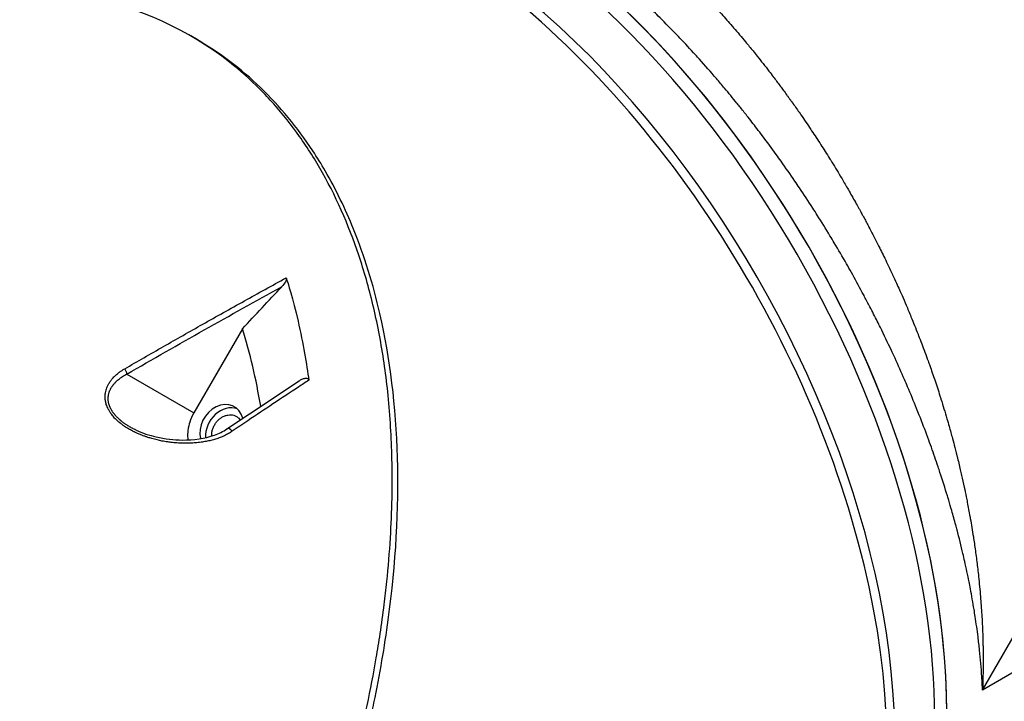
# Model space of a CAD drawing. Header units: millimetres. Extents: x 0 to 4378, y 0 to 2397.
# Tile 624 of 656: x 2649 to 2737, y 1459 to 1519. Entities that reach past the tile are written whole.
import ezdxf

# ---------------------------------------------------------------- set-up
doc = ezdxf.new("R2010")
doc.units = ezdxf.units.MM
doc.header["$LTSCALE"] = 0.2
doc.layers.add('01_Object Line', color=4, linetype='Continuous')

# ---------------------------------------------------------------- blocks, each defined once
blk = doc.blocks.new('Blk$A18R2-0W24D')
for p, q in [((-2.97, 600.747), (41.719, 678.151)), ((-72.738, 658.492), (-73.238, 658.781)), ((-68.652, 632.809), (-72.958, 625.351)), ((-78.901, 628.782), (-72.958, 625.351)), ((41.596, 626.477), (-2.97, 600.747)), ((-71.308, 622.932), (-71.308, 622.932))]:
    blk.add_line(p, q)
for centre, major_axis, ratio, start_param, end_param in [((-47.871, 622.997), (29.5, -51.095), 0.57735, 0, 3.141593), ((-48.932, 622.384), (-29.5, 51.095), 0.57735, 3.141593, 6.283185), ((-47.871, 622.997), (-29.5, 51.095), 0.57735, 3.141593, 6.283185), ((-52.467, 620.343), (-29.5, 51.095), 0.57735, 3.129608, 6.29517), ((-53.174, 619.935), (29.5, -51.095), 0.57735, 0, 2.34772), ((-1872.137, 4115.652), (-2925.474, -5067.077), 0.605495, 1.201036, 1.201944), ((-117.642, 587.725), (34.405, 64.175), 0.595809, 5.624409, 5.754714), ((-79.246, 628.981), (0.25, -0.433), 0.54907, 0.810259, 1.899058), ((-70.483, 623.923), (1.125, 1.949), 0.816497, 5.606977, 8.70998), ((-69.983, 623.633), (1.129, 1.946), 0.816496, 0.158175, 2.244541), ((-69.749, 623.499), (-0.28, 0.415), 0.555608, 4.846845, 6.283182), ((-69.749, 623.499), (-0.28, 0.415), 0.555608, 6.283182, 6.283336), ((-70.483, 623.923), (-1.125, -1.949), 0.816497, 5.733317, 5.733351), ((-69.983, 623.633), (-1.129, -1.946), 0.816496, 5.550155, 5.550201)]:
    blk.add_ellipse(centre, major_axis=major_axis, ratio=ratio, start_param=start_param, end_param=end_param)
for points, knots in [([(-78.054, 673.698), (-77.97, 673.792), (-77.886, 673.884), (-77.743, 674.039), (-77.684, 674.102), (-77.383, 674.42), (-77.141, 674.664), (-76.719, 675.072), (-76.538, 675.241), (-76.334, 675.425), (-76.309, 675.447), (-76.039, 675.689), (-75.793, 675.899), (-75.302, 676.3), (-75.056, 676.491), (-74.562, 676.859), (-74.314, 677.034), (-74, 677.248), (-73.931, 677.294), (-73.792, 677.385), (-73.722, 677.431), (-73.633, 677.488), (-73.615, 677.5), (-73.536, 677.55), (-73.475, 677.589), (-73.374, 677.652), (-73.333, 677.677), (-73.248, 677.729), (-73.205, 677.755), (-73.14, 677.795), (-73.119, 677.807), (-72.802, 677.997), (-72.506, 678.164), (-72.174, 678.34), (-72.138, 678.36), (-71.839, 678.517), (-71.577, 678.647), (-71.051, 678.893), (-70.788, 679.01), (-70.489, 679.136), (-70.451, 679.151), (-70.258, 679.231), (-70.103, 679.292), (-69.868, 679.382), (-69.788, 679.412), (-69.639, 679.467), (-69.57, 679.492), (-69.292, 679.591), (-69.084, 679.662), (-68.781, 679.759), (-68.685, 679.789), (-68.282, 679.912), (-67.977, 679.998), (-67.584, 680.098), (-67.493, 680.121), (-67.327, 680.161), (-67.252, 680.179), (-67.115, 680.211), (-67.053, 680.225), (-66.945, 680.249), (-66.896, 680.26), (-66.796, 680.281), (-66.745, 680.292), (-66.348, 680.374), (-66.004, 680.437), (-65.58, 680.505), (-65.5, 680.517), (-65.151, 680.568), (-64.882, 680.603), (-64.279, 680.67), (-63.945, 680.7), (-63.594, 680.724), (-63.575, 680.726), (-63.195, 680.751), (-62.835, 680.767), (-62.235, 680.78), (-61.994, 680.782), (-61.633, 680.779), (-61.513, 680.778), (-61.023, 680.768), (-60.655, 680.752), (-60.174, 680.723), (-60.058, 680.715), (-59.908, 680.704), (-59.875, 680.701), (-59.794, 680.695), (-59.746, 680.691), (-59.636, 680.682), (-59.573, 680.677), (-59.485, 680.669), (-59.461, 680.667), (-59.137, 680.637), (-58.832, 680.604), (-58.31, 680.54), (-58.094, 680.511), (-57.786, 680.466), (-57.694, 680.452), (-57.39, 680.404), (-57.176, 680.369), (-56.933, 680.326), (-56.905, 680.321), (-56.812, 680.304), (-56.747, 680.292), (-56.593, 680.264), (-56.504, 680.247), (-56.326, 680.212), (-56.238, 680.194), (-56.062, 680.159), (-55.975, 680.14), (-55.885, 680.121), (-55.878, 680.12), (-55.851, 680.114), (-55.831, 680.11), (-55.765, 680.096), (-55.723, 680.087), (-55.644, 680.069), (-55.606, 680.061), (-55.544, 680.047), (-55.519, 680.042), (-55.393, 680.014), (-55.284, 679.989), (-55.044, 679.933), (-54.914, 679.902), (-54.637, 679.834), (-54.492, 679.797), (-54.183, 679.716), (-54.019, 679.672), (-53.82, 679.617), (-53.794, 679.61), (-53.593, 679.554), (-53.41, 679.501), (-53.202, 679.44), (-53.188, 679.436), (-52.968, 679.37), (-52.753, 679.304), (-52.311, 679.164), (-52.086, 679.09), (-51.834, 679.005), (-51.818, 679), (-51.777, 678.986), (-51.752, 678.978), (-51.683, 678.954), (-51.641, 678.939), (-51.596, 678.924), (-51.594, 678.923), (-51.382, 678.85), (-51.178, 678.778), (-50.777, 678.632), (-50.58, 678.559), (-50.193, 678.411), (-50.003, 678.337), (-49.793, 678.254), (-49.766, 678.243), (-49.58, 678.169), (-49.424, 678.106), (-49.091, 677.968), (-48.915, 677.894), (-48.573, 677.749), (-48.407, 677.677), (-48.086, 677.535), (-47.93, 677.465), (-47.751, 677.384), (-47.721, 677.37), (-47.678, 677.351), (-47.668, 677.346), (-47.641, 677.334), (-47.623, 677.326), (-47.511, 677.274), (-47.415, 677.229), (-47.222, 677.139), (-47.125, 677.093), (-46.984, 677.026), (-46.94, 677.005), (-46.652, 676.866), (-46.411, 676.748), (-45.966, 676.525), (-45.762, 676.421), (-45.52, 676.295), (-45.48, 676.275), (-45.195, 676.126), (-44.952, 675.997), (-44.643, 675.829), (-44.574, 675.792), (-44.327, 675.657), (-44.152, 675.56), (-43.801, 675.362), (-43.625, 675.263), (-43.45, 675.161), (-43.448, 675.16), (-43.445, 675.159), (-43.207, 675.021), (-42.967, 674.88), (-42.611, 674.667), (-42.498, 674.599), (-42.257, 674.452), (-42.128, 674.373), (-41.778, 674.156), (-41.554, 674.016), (-41.312, 673.862), (-41.298, 673.853), (-41.046, 673.692), (-40.806, 673.537), (-40.327, 673.222), (-40.088, 673.062), (-39.775, 672.85), (-39.703, 672.801), (-39.559, 672.702), (-39.487, 672.653), (-39.379, 672.578), (-39.341, 672.552), (-39.276, 672.507), (-39.248, 672.487), (-39.157, 672.424), (-39.096, 672.381), (-38.975, 672.296), (-38.915, 672.253), (-38.845, 672.204), (-38.836, 672.198), (-38.676, 672.084), (-38.517, 671.97), (-38.189, 671.733), (-38.021, 671.61), (-37.675, 671.355), (-37.498, 671.223), (-37.253, 671.04), (-37.192, 670.994), (-37.011, 670.857), (-36.889, 670.764), (-36.579, 670.526), (-36.388, 670.378), (-36.001, 670.074), (-35.804, 669.919), (-35.507, 669.681), (-35.411, 669.603), (-35.271, 669.49), (-35.228, 669.455), (-35.166, 669.405), (-35.15, 669.392), (-35.106, 669.356), (-35.079, 669.334), (-34.919, 669.203), (-34.788, 669.095), (-34.579, 668.922), (-34.5, 668.856), (-34.246, 668.643), (-34.077, 668.5), (-33.86, 668.316), (-33.809, 668.272), (-33.593, 668.086), (-33.434, 667.949), (-33.236, 667.776), (-33.191, 667.737), (-33.094, 667.652), (-33.043, 667.607), (-32.833, 667.422), (-32.682, 667.287), (-32.394, 667.029), (-32.257, 666.906), (-31.984, 666.657), (-31.849, 666.534), (-31.601, 666.304), (-31.487, 666.198), (-31.342, 666.063), (-31.303, 666.026), (-31.226, 665.953), (-31.187, 665.917), (-31.113, 665.847), (-31.08, 665.816), (-31.021, 665.761), (-30.998, 665.739), (-30.891, 665.637), (-30.804, 665.554), (-30.624, 665.383), (-30.532, 665.295), (-30.347, 665.116), (-30.253, 665.025), (-29.846, 664.629), (-29.536, 664.322), (-29.153, 663.937), (-29.076, 663.859), (-28.764, 663.543), (-28.532, 663.305), (-28.034, 662.787), (-27.769, 662.509), (-27.439, 662.156), (-27.37, 662.083), (-27.276, 661.982), (-27.249, 661.952), (-27.171, 661.868), (-27.119, 661.813), (-26.886, 661.561), (-26.705, 661.362), (-26.394, 661.019), (-26.265, 660.876), (-25.819, 660.379), (-25.501, 660.017), (-25.142, 659.602), (-25.102, 659.556), (-24.711, 659.102), (-24.357, 658.684), (-23.78, 657.99), (-23.56, 657.721), (-23.212, 657.293), (-23.086, 657.137), (-22.617, 656.55), (-22.273, 656.113), (-21.8, 655.498), (-21.671, 655.33), (-21.352, 654.91), (-21.161, 654.656), (-20.952, 654.375), (-20.934, 654.35), (-20.831, 654.212), (-20.747, 654.099), (-20.555, 653.837), (-20.446, 653.688), (-20.284, 653.465), (-20.231, 653.391), (-20.124, 653.244), (-20.071, 653.17), (-20.013, 653.09), (-20.004, 653.077), (-19.93, 652.974), (-19.866, 652.884), (-19.695, 652.643), (-19.589, 652.494), (-19.379, 652.195), (-19.274, 652.046), (-19.144, 651.859), (-19.119, 651.822), (-18.801, 651.363), (-18.505, 650.929), (-18.183, 650.448), (-18.159, 650.412), (-17.866, 649.971), (-17.594, 649.558), (-17.064, 648.735), (-16.805, 648.327), (-16.512, 647.858), (-16.48, 647.806), (-16.159, 647.289), (-15.869, 646.813), (-15.396, 646.021), (-15.214, 645.711), (-14.929, 645.222), (-14.826, 645.045), (-14.515, 644.502), (-14.306, 644.132), (-14.054, 643.679), (-14.011, 643.601), (-13.925, 643.445), (-13.882, 643.367), (-13.821, 643.256), (-13.801, 643.219), (-13.718, 643.068), (-13.655, 642.953), (-13.518, 642.699), (-13.443, 642.561), (-13.296, 642.285), (-13.222, 642.148), (-13.117, 641.949), (-13.085, 641.888), (-12.82, 641.385), (-12.585, 640.932), (-12.311, 640.39), (-12.272, 640.313), (-12.039, 639.852), (-11.845, 639.46), (-11.423, 638.591), (-11.194, 638.111), (-10.96, 637.608), (-10.955, 637.597), (-10.837, 637.343), (-10.724, 637.098), (-10.521, 636.65), (-10.43, 636.448), (-10.265, 636.079), (-10.191, 635.912), (-9.996, 635.467), (-9.874, 635.186), (-9.608, 634.564), (-9.464, 634.221), (-9.11, 633.362), (-8.9, 632.842), (-8.68, 632.28), (-8.668, 632.249), (-8.465, 631.729), (-8.276, 631.233), (-7.992, 630.469), (-7.897, 630.207), (-7.752, 629.806), (-7.703, 629.669), (-7.506, 629.112), (-7.359, 628.688), (-7.056, 627.792), (-6.901, 627.32), (-6.718, 626.746), (-6.688, 626.651), (-6.479, 625.986), (-6.303, 625.408), (-6.066, 624.599), (-6.002, 624.375), (-5.837, 623.792), (-5.737, 623.432), (-5.567, 622.802), (-5.496, 622.533), (-5.406, 622.183), (-5.385, 622.105), (-5.345, 621.948), (-5.325, 621.869), (-5.301, 621.774), (-5.295, 621.751), (-5.267, 621.637), (-5.244, 621.546), (-5.173, 621.259), (-5.126, 621.066), (-5.033, 620.682), (-4.988, 620.49), (-4.904, 620.13), (-4.865, 619.962), (-4.749, 619.45), (-4.673, 619.105), (-4.538, 618.469), (-4.477, 618.178), (-4.387, 617.728), (-4.355, 617.57), (-4.242, 616.99), (-4.162, 616.567), (-4.082, 616.119), (-4.073, 616.064), (-4.063, 616.009), (-3.961, 615.434), (-3.871, 614.887), (-3.771, 614.243), (-3.756, 614.149), (-3.711, 613.846), (-3.68, 613.638), (-3.589, 612.998), (-3.531, 612.564), (-3.423, 611.695), (-3.373, 611.26), (-3.263, 610.232), (-3.207, 609.638), (-3.135, 608.779), (-3.115, 608.516), (-3.057, 607.711), (-3.024, 607.168), (-2.983, 606.322), (-2.97, 606.02), (-2.949, 605.424), (-2.94, 605.13), (-2.931, 604.712), (-2.928, 604.587), (-2.922, 604.213), (-2.919, 603.964), (-2.917, 603.548), (-2.917, 603.382), (-2.918, 602.803), (-2.922, 602.39), (-2.934, 601.863), (-2.936, 601.75), (-2.942, 601.544), (-2.945, 601.452), (-2.951, 601.258), (-2.954, 601.156), (-2.96, 600.987), (-2.963, 600.92), (-2.967, 600.818), (-2.968, 600.782), (-2.97, 600.747)], [0.1889258, 0.1889258, 0.1889258, 0.1889258, 0.1922169, 0.1922169, 0.194515, 0.194515, 0.2039645, 0.2039645, 0.2110305, 0.2110305, 0.2119806, 0.2119806, 0.2216374, 0.2216374, 0.231411, 0.231411, 0.241374, 0.241374, 0.2441835, 0.2441835, 0.2469641, 0.2469641, 0.2476621, 0.2476621, 0.25, 0.25, 0.251351, 0.251351, 0.2525954, 0.2525954, 0.2532003, 0.2532003, 0.2615735, 0.2615735, 0.2626137, 0.2626137, 0.2700728, 0.2700728, 0.2776289, 0.2776289, 0.278703, 0.278703, 0.283203, 0.283203, 0.2855227, 0.2855227, 0.2875447, 0.2875447, 0.2936584, 0.2936584, 0.2965071, 0.2965071, 0.3056626, 0.3056626, 0.3084224, 0.3084224, 0.310688, 0.310688, 0.3125, 0.3125, 0.3138076, 0.3138076, 0.315088, 0.315088, 0.3237174, 0.3237174, 0.3257187, 0.3257187, 0.3324986, 0.3324986, 0.3409623, 0.3409623, 0.3414447, 0.3414447, 0.3506698, 0.3506698, 0.3569255, 0.3569255, 0.3600674, 0.3600674, 0.3697492, 0.3697492, 0.3728634, 0.3728634, 0.373731, 0.373731, 0.375, 0.375, 0.3766059, 0.3766059, 0.3771886, 0.3771886, 0.3846519, 0.3846519, 0.3898238, 0.3898238, 0.392005, 0.392005, 0.3970218, 0.3970218, 0.3976753, 0.3976753, 0.3991894, 0.3991894, 0.4012462, 0.4012462, 0.4033376, 0.4033376, 0.4055293, 0.4055293, 0.4057076, 0.4057076, 0.40625, 0.40625, 0.4075272, 0.4075272, 0.4089176, 0.4089176, 0.4098787, 0.4098787, 0.4136095, 0.4136095, 0.4174156, 0.4174156, 0.4211085, 0.4211085, 0.4248013, 0.4248013, 0.4253493, 0.4253493, 0.4290098, 0.4290098, 0.4292882, 0.4292882, 0.4331514, 0.4331514, 0.43685, 0.43685, 0.4371044, 0.4371044, 0.4375, 0.4375, 0.4382655, 0.4382655, 0.4383069, 0.4383069, 0.4421123, 0.4421123, 0.4459929, 0.4459929, 0.4499668, 0.4499668, 0.4505417, 0.4505417, 0.454041, 0.454041, 0.458279, 0.458279, 0.462618, 0.462618, 0.467111, 0.467111, 0.4680471, 0.4680471, 0.4683022, 0.4683022, 0.46875, 0.46875, 0.4708763, 0.4708763, 0.4729614, 0.4729614, 0.473905, 0.473905, 0.4791561, 0.4791561, 0.4836769, 0.4836769, 0.4845752, 0.4845752, 0.4900988, 0.4900988, 0.4916975, 0.4916975, 0.4958095, 0.4958095, 0.5, 0.5, 0.500043, 0.500058, 0.500058, 0.5057686, 0.5057686, 0.508395, 0.508395, 0.5113476, 0.5113476, 0.5164052, 0.5164052, 0.5167342, 0.5167342, 0.5220254, 0.5220254, 0.5271797, 0.5271797, 0.5287113, 0.5287113, 0.5303162, 0.5303162, 0.53125, 0.53125, 0.5319662, 0.5319662, 0.533674, 0.533674, 0.5354161, 0.5354161, 0.5356727, 0.5356727, 0.5399715, 0.5399715, 0.5441518, 0.5441518, 0.5482206, 0.5482206, 0.5495578, 0.5495578, 0.5521381, 0.5521381, 0.5559755, 0.5559755, 0.5597029, 0.5597029, 0.5614637, 0.5614637, 0.5622335, 0.5622335, 0.5625, 0.5625, 0.562939, 0.562939, 0.5650757, 0.5650757, 0.5664062, 0.5664062, 0.5694074, 0.5694074, 0.5703636, 0.5703636, 0.5734662, 0.5734662, 0.5743915, 0.5743915, 0.5754812, 0.5754812, 0.5789036, 0.5789036, 0.5823341, 0.5823341, 0.5861825, 0.5861825, 0.5899662, 0.5899662, 0.5914138, 0.5914138, 0.5927656, 0.5927656, 0.59375, 0.59375, 0.5943853, 0.5943853, 0.5966149, 0.5966149, 0.5988245, 0.5988245, 0.601034, 0.601034, 0.6084151, 0.6084151, 0.6102757, 0.6102757, 0.6159665, 0.6159665, 0.6225557, 0.6225557, 0.6242814, 0.6242814, 0.625, 0.625, 0.626361, 0.626361, 0.6312151, 0.6312151, 0.6346429, 0.6346429, 0.6430327, 0.6430327, 0.6440623, 0.6440623, 0.6532744, 0.6532744, 0.6589683, 0.6589683, 0.6622065, 0.6622065, 0.6709933, 0.6709933, 0.6742699, 0.6742699, 0.6791188, 0.6791188, 0.6795786, 0.6795786, 0.6817124, 0.6817124, 0.6844623, 0.6844623, 0.6858193, 0.6858193, 0.6872431, 0.6872431, 0.6875, 0.6875, 0.6894457, 0.6894457, 0.692685, 0.692685, 0.6959343, 0.6959343, 0.6967163, 0.6967163, 0.7057878, 0.7057878, 0.706518, 0.706518, 0.7147153, 0.7147153, 0.7224637, 0.7224637, 0.7234298, 0.7234298, 0.7320289, 0.7320289, 0.7374297, 0.7374297, 0.7404536, 0.7404536, 0.7466289, 0.7466289, 0.7479034, 0.7479034, 0.7492698, 0.7492698, 0.75, 0.75, 0.7524681, 0.7524681, 0.7555299, 0.7555299, 0.7586167, 0.7586167, 0.7599799, 0.7599799, 0.7698225, 0.7698225, 0.7714515, 0.7714515, 0.7795271, 0.7795271, 0.7890209, 0.7890209, 0.7892428, 0.7892428, 0.7939229, 0.7939229, 0.7977128, 0.7977128, 0.8007925, 0.8007925, 0.8058847, 0.8058847, 0.8119618, 0.8119618, 0.8209024, 0.8209024, 0.8214338, 0.8214338, 0.8296548, 0.8296548, 0.8338864, 0.8338864, 0.8360889, 0.8360889, 0.8427513, 0.8427513, 0.8500036, 0.8500036, 0.8514377, 0.8514377, 0.8600265, 0.8600265, 0.8632984, 0.8632984, 0.8684772, 0.8684772, 0.8722986, 0.8722986, 0.8734066, 0.8734066, 0.8745972, 0.8745972, 0.875, 0.875, 0.8766584, 0.8766584, 0.8802451, 0.8802451, 0.8838662, 0.8838662, 0.8870584, 0.8870584, 0.8935654, 0.8935654, 0.8989855, 0.8989855, 0.9019284, 0.9019284, 0.9097258, 0.9097258, 0.9101366, 0.91073, 0.91073, 0.92067, 0.92067, 0.9223748, 0.9223748, 0.9261233, 0.9261233, 0.9338797, 0.9338797, 0.9416083, 0.9416083, 0.9520619, 0.9520619, 0.9566728, 0.9566728, 0.966138, 0.966138, 0.9713871, 0.9713871, 0.9764738, 0.9764738, 0.9786321, 0.9786321, 0.9829416, 0.9829416, 0.985812, 0.985812, 0.992934, 0.992934, 0.9948933, 0.9948933, 0.9964793, 0.9964793, 0.9982491, 0.9982491, 0.9993882, 0.9993882, 1, 1, 1, 1]), ([(-2.97, 600.747), (-2.974, 600.837), (-2.978, 600.928), (-2.983, 601.026), (-2.983, 601.032), (-2.988, 601.135), (-2.993, 601.232), (-3.008, 601.524), (-3.02, 601.719), (-3.058, 602.305), (-3.087, 602.698), (-3.155, 603.486), (-3.193, 603.882), (-3.277, 604.676), (-3.323, 605.075), (-3.448, 606.069), (-3.531, 606.666), (-3.656, 607.476), (-3.689, 607.686), (-3.823, 608.505), (-3.931, 609.117), (-4.088, 609.94), (-4.128, 610.148), (-4.289, 610.956), (-4.417, 611.559), (-4.605, 612.395), (-4.657, 612.624), (-4.874, 613.55), (-5.048, 614.251), (-5.271, 615.101), (-5.31, 615.246), (-5.463, 615.817), (-5.582, 616.245), (-5.792, 616.981), (-5.882, 617.289), (-6.011, 617.721), (-6.048, 617.844), (-6.296, 618.665), (-6.517, 619.363), (-6.802, 620.227), (-6.857, 620.393), (-7.107, 621.136), (-7.308, 621.713), (-7.617, 622.576), (-7.72, 622.861), (-8.07, 623.81), (-8.323, 624.473), (-8.663, 625.334), (-8.742, 625.532), (-9.078, 626.371), (-9.343, 627.011), (-9.71, 627.871), (-9.805, 628.091), (-10.172, 628.937), (-10.452, 629.563), (-10.846, 630.422), (-10.954, 630.655), (-11.38, 631.566), (-11.705, 632.244), (-12.129, 633.101), (-12.219, 633.282), (-12.524, 633.892), (-12.742, 634.32), (-13.119, 635.047), (-13.276, 635.346), (-13.502, 635.774), (-13.571, 635.904), (-13.959, 636.628), (-14.283, 637.218), (-14.754, 638.061), (-14.898, 638.316), (-15.398, 639.191), (-15.758, 639.808), (-16.252, 640.635), (-16.38, 640.848), (-16.88, 641.672), (-17.256, 642.279), (-17.771, 643.09), (-17.903, 643.298), (-18.425, 644.108), (-18.818, 644.707), (-19.353, 645.503), (-19.49, 645.705), (-20.029, 646.496), (-20.437, 647.081), (-20.993, 647.862), (-21.136, 648.061), (-21.68, 648.814), (-22.086, 649.365), (-22.663, 650.131), (-22.829, 650.349), (-23.287, 650.948), (-23.581, 651.327), (-24.088, 651.971), (-24.3, 652.238), (-24.6, 652.611), (-24.687, 652.719), (-25.133, 653.269), (-25.493, 653.706), (-26.101, 654.431), (-26.347, 654.721), (-27.092, 655.587), (-27.593, 656.157), (-28.215, 656.848), (-28.332, 656.978), (-28.907, 657.609), (-29.367, 658.104), (-30, 658.769), (-30.169, 658.946), (-30.807, 659.606), (-31.277, 660.082), (-31.921, 660.72), (-32.092, 660.888), (-32.787, 661.566), (-33.315, 662.067), (-33.971, 662.675), (-34.097, 662.791), (-34.619, 663.269), (-35.018, 663.627), (-35.684, 664.213), (-35.949, 664.443), (-36.511, 664.924), (-36.807, 665.174), (-37.402, 665.669), (-37.7, 665.913), (-38.079, 666.219), (-38.161, 666.284), (-38.685, 666.703), (-39.127, 667.049), (-39.807, 667.568), (-40.044, 667.746), (-40.878, 668.366), (-41.475, 668.795), (-42.107, 669.234), (-42.14, 669.258), (-42.225, 669.317), (-42.277, 669.352), (-42.737, 669.669), (-43.146, 669.943), (-43.602, 670.242), (-43.647, 670.271), (-43.923, 670.451), (-44.153, 670.598), (-44.726, 670.961), (-45.069, 671.173), (-45.7, 671.555), (-45.988, 671.726), (-46.332, 671.926), (-46.389, 671.959), (-46.446, 671.992), (-46.446, 671.992), (-46.447, 671.992)], [-0.00006369, -0.00006369, -0.00006369, -0.00006369, 0.0002749, 0.0002749, 0.00029662, 0.00029662, 0.00065685, 0.00065685, 0.00137732, 0.00137732, 0.00281827, 0.00281827, 0.00425922, 0.00425922, 0.00570016, 0.00570016, 0.00783713, 0.00783713, 0.00858206, 0.00858206, 0.01073937, 0.01073937, 0.01146394, 0.01146394, 0.01355714, 0.01355714, 0.01434579, 0.01434579, 0.016737, 0.016737, 0.01722762, 0.01722762, 0.01866853, 0.01866853, 0.0196979, 0.0196979, 0.02010944, 0.02010944, 0.02243826, 0.02243826, 0.02299122, 0.02299122, 0.0249203, 0.0249203, 0.02587297, 0.02587297, 0.02809219, 0.02809219, 0.02875467, 0.02875467, 0.03089929, 0.03089929, 0.03163635, 0.03163635, 0.03373459, 0.03373459, 0.03451799, 0.03451799, 0.03679202, 0.03679202, 0.03739959, 0.03739959, 0.03884037, 0.03884037, 0.0398437, 0.0398437, 0.04028115, 0.04028115, 0.04228828, 0.04228828, 0.04316269, 0.04316269, 0.04529937, 0.04529937, 0.0460442, 0.0460442, 0.04818518, 0.04818518, 0.04892569, 0.04892569, 0.05107588, 0.05107588, 0.05180715, 0.05180715, 0.05395211, 0.05395211, 0.05468859, 0.05468859, 0.05674516, 0.05674516, 0.05757, 0.05757, 0.0590107, 0.0590107, 0.06003317, 0.06003317, 0.0604514, 0.0604514, 0.06217071, 0.06217071, 0.06333278, 0.06333278, 0.06567107, 0.06567107, 0.06621415, 0.06621415, 0.06832469, 0.06832469, 0.06909551, 0.06909551, 0.07121332, 0.07121332, 0.07197686, 0.07197686, 0.07430989, 0.07430989, 0.07485828, 0.07485828, 0.07659556, 0.07659556, 0.0777399, 0.0777399, 0.07900778, 0.07900778, 0.08027502, 0.08027502, 0.08062151, 0.08062151, 0.08249886, 0.08249886, 0.08350313, 0.08350313, 0.0860261, 0.0860261, 0.08616834, 0.08616834, 0.08638474, 0.08638474, 0.08810796, 0.08810796, 0.08830066, 0.08830066, 0.08926636, 0.08926636, 0.09070485, 0.09070485, 0.09190928, 0.09190928, 0.09214797, 0.09214797, 0.09214862, 0.09214862, 0.09214862, 0.09214862]), ([(-102.629, 533.701), (-102.613, 533.711), (-102.419, 533.835), (-102.323, 533.896), (-102.247, 533.945), (-102.018, 534.092), (-101.866, 534.191), (-101.41, 534.489), (-101.106, 534.69), (-100.2, 535.299), (-99.599, 535.713), (-97.807, 536.98), (-96.629, 537.856), (-95.252, 538.928), (-95.034, 539.099), (-94.652, 539.402), (-94.486, 539.534), (-93.937, 539.974), (-93.553, 540.287), (-92.746, 540.954), (-92.314, 541.317), (-91.633, 541.897), (-91.383, 542.113), (-90.933, 542.505), (-90.733, 542.68), (-90.41, 542.965), (-90.287, 543.074), (-88.847, 544.356), (-87.555, 545.564), (-85.563, 547.512), (-84.848, 548.229), (-83.332, 549.79), (-82.533, 550.636), (-79.645, 553.781), (-77.62, 556.157), (-75.159, 559.255), (-74.649, 559.909), (-73.998, 560.76), (-73.852, 560.952), (-73.638, 561.235), (-73.566, 561.331), (-73.421, 561.523), (-73.347, 561.622), (-73.175, 561.853), (-73.081, 561.979), (-72.913, 562.208), (-72.843, 562.304), (-72.671, 562.541), (-72.568, 562.684), (-72.382, 562.944), (-72.298, 563.063), (-71.779, 563.798), (-71.354, 564.422), (-70.4, 565.872), (-69.879, 566.701), (-68.865, 568.394), (-68.372, 569.257), (-67.596, 570.688), (-67.3, 571.252), (-66.946, 571.948), (-66.881, 572.077), (-66.699, 572.441), (-66.583, 572.676), (-66.247, 573.366), (-66.031, 573.824), (-65.703, 574.537), (-65.586, 574.795), (-65.372, 575.276), (-65.274, 575.5), (-65.132, 575.827), (-65.088, 575.93), (-65.006, 576.122), (-64.97, 576.207), (-64.892, 576.391), (-64.849, 576.493), (-64.694, 576.863), (-64.58, 577.136), (-64.288, 577.844), (-64.112, 578.277), (-63.823, 578.999), (-63.706, 579.292), (-63.497, 579.825), (-63.407, 580.056), (-63.235, 580.502), (-63.154, 580.713), (-62.991, 581.14), (-62.91, 581.355), (-62.705, 581.9), (-62.588, 582.218), (-62.361, 582.838), (-62.254, 583.133), (-62.008, 583.819), (-61.871, 584.209), (-61.543, 585.153), (-61.354, 585.707), (-60.053, 589.619), (-59.077, 593.011), (-58.097, 597.089), (-57.944, 597.751), (-57.725, 598.738), (-57.655, 599.059), (-57.288, 600.788), (-57.016, 602.195), (-56.651, 604.32), (-56.535, 605.037), (-56.297, 606.614), (-56.178, 607.474), (-55.986, 609.012), (-55.909, 609.691), (-55.705, 611.663), (-55.598, 612.955), (-55.375, 616.598), (-55.325, 618.941), (-55.422, 623.15), (-55.535, 625.027), (-55.81, 627.745), (-55.914, 628.607), (-56.269, 631.117), (-56.568, 632.755), (-57.279, 635.873), (-57.685, 637.358), (-59.046, 641.563), (-60.166, 644.186), (-62.164, 647.749), (-62.846, 648.831), (-64.296, 650.876), (-65.06, 651.839), (-66.273, 653.201), (-66.685, 653.638), (-67.958, 654.912), (-68.852, 655.707), (-73.475, 659.346), (-77.725, 661.269), (-83.003, 662.315), (-83.613, 662.418), (-84.855, 662.592), (-85.486, 662.662), (-86.77, 662.769), (-87.424, 662.805), (-93.483, 662.976), (-99.04, 661.942), (-105.769, 659.588), (-107.025, 659.1), (-109.209, 658.172), (-110.14, 657.75), (-111.759, 656.974), (-112.45, 656.629), (-113.653, 656.003), (-114.166, 655.729), (-115.062, 655.237), (-115.444, 655.022), (-116.398, 654.477), (-116.966, 654.143), (-117.817, 653.628), (-118.1, 653.455), (-118.523, 653.193), (-118.664, 653.105), (-118.841, 652.993), (-118.909, 652.95), (-118.981, 652.904)], [-6.38032, -6.38032, -6.38032, -6.38032, -6.37821, -6.37821, -6.369846, -6.369846, -6.353117, -6.353117, -6.319657, -6.319657, -6.25276, -6.25276, -6.118821, -6.118821, -6.093562, -6.093562, -6.074245, -6.074245, -6.02934, -6.02934, -5.977241, -5.977241, -5.946683, -5.946683, -5.922148, -5.922148, -5.906985, -5.906985, -5.744468, -5.744468, -5.651851, -5.651851, -5.545767, -5.545767, -5.263109, -5.263109, -5.188236, -5.188236, -5.166424, -5.166424, -5.156096, -5.156096, -5.145051, -5.145051, -5.130591, -5.130591, -5.12026, -5.12026, -5.104932, -5.104932, -5.092289, -5.092289, -5.026821, -5.026821, -4.941899, -4.941899, -4.85599, -4.85599, -4.800726, -4.800726, -4.788117, -4.788117, -4.765241, -4.765241, -4.721287, -4.721287, -4.696404, -4.696404, -4.675122, -4.675122, -4.664727, -4.664727, -4.65667, -4.65667, -4.64693, -4.64693, -4.620997, -4.620997, -4.580201, -4.580201, -4.553194, -4.553194, -4.530725, -4.530725, -4.50998, -4.50998, -4.488898, -4.488898, -4.457903, -4.457903, -4.429176, -4.429176, -4.391259, -4.391259, -4.337563, -4.337563, -4.012989, -4.012989, -3.949041, -3.949041, -3.91815, -3.91815, -3.78308, -3.78308, -3.714321, -3.714321, -3.631782, -3.631782, -3.566461, -3.566461, -3.442027, -3.442027, -3.2143, -3.2143, -3.028646, -3.028646, -2.942037, -2.942037, -2.774506, -2.774506, -2.616657, -2.616657, -2.316725, -2.316725, -2.178502, -2.178502, -2.04381, -2.04381, -1.977504, -1.977504, -1.844402, -1.844402, -1.320414, -1.320414, -1.252574, -1.252574, -1.183446, -1.183446, -1.112702, -1.112702, -0.531304, -0.531304, -0.396945, -0.396945, -0.296158, -0.296158, -0.220657, -0.220657, -0.16405, -0.16405, -0.121678, -0.121678, -0.058094, -0.058094, -0.026366, -0.026366, -0.010502, -0.010502, -0.006369, -0.006369, -0.006369, -0.006369]), ([(-102.129, 533.412), (-102.071, 533.449), (-101.576, 533.762), (-100.496, 534.475), (-100.09, 534.747), (-98.88, 535.575), (-98.079, 536.141), (-95.703, 537.879), (-94.157, 539.084), (-91.588, 541.21), (-90.588, 542.07), (-88.265, 544.143), (-86.966, 545.359), (-79.547, 552.633), (-74.14, 559.367), (-70.591, 564.515), (-69.926, 565.536), (-68.797, 567.371), (-68.324, 568.178), (-67.412, 569.804), (-66.977, 570.617), (-66.135, 572.269), (-65.734, 573.095), (-65.086, 574.5), (-64.832, 575.073), (-64.472, 575.912), (-64.344, 576.216), (-63.744, 577.65), (-63.292, 578.773), (-62.42, 581.026), (-62.009, 582.129), (-61.36, 583.946), (-61.113, 584.657), (-59.929, 588.158), (-59.081, 590.981), (-58.002, 595.103), (-57.681, 596.418), (-57.244, 598.359), (-57.108, 598.985), (-56.718, 600.862), (-56.48, 602.112), (-56.059, 604.569), (-55.873, 605.776), (-54.347, 617.03), (-54.636, 626.242), (-57.048, 636.743), (-57.822, 639.256), (-59.518, 643.444), (-60.352, 645.167), (-61.655, 647.415), (-62.026, 648.016), (-63.769, 650.658), (-65.312, 652.535), (-68.774, 655.865), (-70.677, 657.303), (-72.738, 658.492)], [0.000001, 0.000001, 0.000001, 0.000001, 0.021324, 0.021324, 0.03421, 0.03421, 0.059972, 0.059972, 0.111336, 0.111336, 0.145179, 0.145179, 0.190053, 0.190053, 0.406282, 0.406282, 0.45854, 0.45854, 0.49858, 0.49858, 0.53836, 0.53836, 0.578257, 0.578257, 0.605242, 0.605242, 0.618018, 0.618018, 0.679184, 0.679184, 0.737422, 0.737422, 0.77473, 0.77473, 0.920763, 0.920763, 0.987368, 0.987368, 1.019116, 1.019116, 1.082341, 1.082341, 1.143319, 1.143319, 1.651214, 1.651214, 1.817992, 1.817992, 1.943145, 1.943145, 1.990049, 1.990049, 2.154423, 2.154423, 2.318904, 2.318904, 2.318904, 2.318904]), ([(-79.101, 629.251), (-77.968, 629.906), (-76.818, 630.567), (-74.506, 631.887), (-73.344, 632.546), (-70.955, 633.893), (-69.725, 634.582), (-67.256, 635.954), (-66.017, 636.638), (-64.765, 637.324)], [0, 0, 0, 0, 0.25, 0.25, 0.495865, 0.495865, 0.749803, 0.749803, 1, 1, 1, 1]), ([(-64.765, 637.324), (-64.758, 637.301), (-64.755, 637.278), (-64.754, 637.226), (-64.757, 637.197), (-64.777, 637.099), (-64.807, 637.027), (-64.913, 636.824), (-65.026, 636.672), (-65.169, 636.52)], [0.000001, 0.000001, 0.000001, 0.000001, 0.00808386, 0.00808386, 0.01768436, 0.01768436, 0.04165446, 0.04165446, 0.09171226, 0.09171226, 0.09171226, 0.09171226]), ([(-64.765, 637.324), (-64.622, 636.873), (-64.181, 635.482), (-63.254, 631.475), (-62.944, 629.629), (-62.765, 628.233)], [0.000001, 0.000001, 0.000001, 0.000001, 0.1626684, 0.1626684, 0.3260549, 0.3260549, 0.3260549, 0.3260549]), ([(-69.558, 623.708), (-69.665, 623.636), (-69.774, 623.568), (-69.887, 623.504), (-69.946, 623.47), (-70.005, 623.438), (-70.065, 623.407), (-70.187, 623.343), (-70.312, 623.284), (-70.441, 623.229), (-70.499, 623.204), (-70.559, 623.18), (-70.618, 623.156), (-70.753, 623.104), (-70.892, 623.055), (-71.034, 623.011), (-71.097, 622.991), (-71.161, 622.972), (-71.226, 622.954), (-71.368, 622.915), (-71.514, 622.879), (-71.664, 622.847), (-71.733, 622.832), (-71.804, 622.818), (-71.875, 622.805), (-72.018, 622.779), (-72.165, 622.756), (-72.314, 622.736), (-72.402, 622.724), (-72.491, 622.714), (-72.581, 622.705), (-72.659, 622.697), (-72.739, 622.689), (-72.819, 622.683), (-72.901, 622.676), (-72.983, 622.671), (-73.065, 622.666), (-73.146, 622.661), (-73.226, 622.658), (-73.306, 622.655), (-73.31, 622.654), (-73.315, 622.654), (-73.32, 622.654), (-73.421, 622.65), (-73.52, 622.648), (-73.618, 622.647), (-73.717, 622.646), (-73.814, 622.647), (-73.911, 622.648), (-74.007, 622.65), (-74.103, 622.652), (-74.197, 622.656), (-74.239, 622.658), (-74.281, 622.66), (-74.322, 622.662), (-74.504, 622.672), (-74.685, 622.686), (-74.864, 622.705), (-75.004, 622.72), (-75.144, 622.737), (-75.282, 622.757), (-75.455, 622.782), (-75.627, 622.811), (-75.798, 622.844), (-75.938, 622.872), (-76.078, 622.902), (-76.217, 622.935), (-76.374, 622.973), (-76.53, 623.014), (-76.686, 623.059), (-76.806, 623.093), (-76.925, 623.13), (-77.044, 623.168), (-77.077, 623.179), (-77.111, 623.19), (-77.145, 623.202), (-77.177, 623.213), (-77.211, 623.224), (-77.246, 623.236), (-77.337, 623.268), (-77.429, 623.302), (-77.519, 623.336), (-77.618, 623.374), (-77.715, 623.412), (-77.811, 623.453), (-77.906, 623.492), (-77.999, 623.533), (-78.091, 623.575), (-78.115, 623.587), (-78.139, 623.598), (-78.163, 623.609), (-78.28, 623.664), (-78.393, 623.721), (-78.503, 623.78), (-78.625, 623.845), (-78.743, 623.912), (-78.857, 623.982), (-78.892, 624.003), (-78.927, 624.024), (-78.961, 624.046), (-78.981, 624.059), (-79.002, 624.072), (-79.023, 624.086), (-79.042, 624.099), (-79.063, 624.112), (-79.084, 624.127), (-79.091, 624.131), (-79.098, 624.136), (-79.106, 624.141), (-79.15, 624.171), (-79.195, 624.202), (-79.238, 624.233), (-79.281, 624.263), (-79.324, 624.294), (-79.365, 624.324), (-79.407, 624.355), (-79.447, 624.385), (-79.486, 624.416), (-79.494, 624.422), (-79.503, 624.429), (-79.511, 624.435), (-79.52, 624.443), (-79.53, 624.45), (-79.54, 624.458), (-79.585, 624.494), (-79.629, 624.531), (-79.671, 624.567), (-79.714, 624.605), (-79.756, 624.642), (-79.796, 624.68), (-79.837, 624.719), (-79.877, 624.758), (-79.916, 624.797), (-79.92, 624.802), (-79.925, 624.807), (-79.93, 624.812), (-79.976, 624.86), (-80.022, 624.909), (-80.066, 624.959), (-80.11, 625.009), (-80.152, 625.06), (-80.194, 625.112), (-80.234, 625.163), (-80.273, 625.216), (-80.311, 625.269), (-80.319, 625.281), (-80.327, 625.293), (-80.335, 625.305), (-80.362, 625.343), (-80.387, 625.383), (-80.412, 625.423), (-80.437, 625.463), (-80.462, 625.504), (-80.486, 625.546), (-80.509, 625.585), (-80.531, 625.625), (-80.552, 625.666), (-80.554, 625.669), (-80.555, 625.672), (-80.556, 625.674), (-80.592, 625.743), (-80.625, 625.812), (-80.654, 625.882), (-80.683, 625.949), (-80.708, 626.017), (-80.73, 626.086), (-80.736, 626.105), (-80.742, 626.124), (-80.748, 626.143), (-80.754, 626.165), (-80.76, 626.186), (-80.765, 626.207), (-80.78, 626.262), (-80.792, 626.316), (-80.803, 626.371), (-80.813, 626.426), (-80.821, 626.48), (-80.827, 626.535), (-80.829, 626.556), (-80.831, 626.578), (-80.833, 626.599), (-80.835, 626.63), (-80.837, 626.66), (-80.839, 626.691), (-80.839, 626.698), (-80.839, 626.704), (-80.839, 626.71), (-80.841, 626.77), (-80.84, 626.83), (-80.837, 626.89), (-80.833, 626.95), (-80.827, 627.011), (-80.819, 627.071), (-80.816, 627.092), (-80.812, 627.113), (-80.809, 627.133), (-80.795, 627.211), (-80.776, 627.289), (-80.753, 627.369), (-80.744, 627.397), (-80.735, 627.426), (-80.725, 627.454), (-80.703, 627.518), (-80.68, 627.579), (-80.655, 627.636), (-80.638, 627.677), (-80.619, 627.717), (-80.601, 627.755), (-80.578, 627.801), (-80.554, 627.847), (-80.528, 627.892), (-80.505, 627.934), (-80.48, 627.975), (-80.454, 628.015), (-80.425, 628.061), (-80.395, 628.106), (-80.364, 628.15), (-80.362, 628.153), (-80.36, 628.155), (-80.358, 628.158), (-80.303, 628.235), (-80.244, 628.31), (-80.181, 628.383), (-80.139, 628.432), (-80.095, 628.48), (-80.049, 628.528), (-79.979, 628.599), (-79.906, 628.669), (-79.828, 628.737), (-79.778, 628.781), (-79.725, 628.825), (-79.671, 628.867), (-79.594, 628.928), (-79.514, 628.987), (-79.43, 629.044), (-79.364, 629.089), (-79.296, 629.134), (-79.225, 629.177), (-79.185, 629.202), (-79.143, 629.227), (-79.101, 629.251)], [0, 0, 0, 0, 0.0270827, 0.0270827, 0.0270827, 0.0411256, 0.0411256, 0.0411256, 0.0695065, 0.0695065, 0.0695065, 0.0823921, 0.0823921, 0.0823921, 0.1113872, 0.1113872, 0.1113872, 0.1242941, 0.1242941, 0.1242941, 0.1526044, 0.1526044, 0.1526044, 0.1658319, 0.1658319, 0.1658319, 0.1923647, 0.1923647, 0.1923647, 0.207916, 0.207916, 0.207916, 0.2215, 0.2215, 0.2215, 0.2354902, 0.2354902, 0.2354902, 0.2492212, 0.2492212, 0.2492212, 0.25, 0.25, 0.25, 0.2674842, 0.2674842, 0.2674842, 0.2850744, 0.2850744, 0.2850744, 0.3027002, 0.3027002, 0.3027002, 0.3104208, 0.3104208, 0.3104208, 0.3443978, 0.3443978, 0.3443978, 0.3709428, 0.3709428, 0.3709428, 0.4041468, 0.4041468, 0.4041468, 0.431509, 0.431509, 0.431509, 0.4625284, 0.4625284, 0.4625284, 0.4865055, 0.4865055, 0.4865055, 0.4932527, 0.4932527, 0.4932527, 0.4996013, 0.4996013, 0.4996013, 0.5162457, 0.5162457, 0.5162457, 0.5344736, 0.5344736, 0.5344736, 0.5525404, 0.5525404, 0.5525404, 0.5573434, 0.5573434, 0.5573434, 0.5806157, 0.5806157, 0.5806157, 0.6064037, 0.6064037, 0.6064037, 0.6143219, 0.6143219, 0.6143219, 0.6190583, 0.6190583, 0.6190583, 0.6235444, 0.6235444, 0.6235444, 0.625, 0.625, 0.625, 0.634048, 0.634048, 0.634048, 0.6430402, 0.6430402, 0.6430402, 0.6520701, 0.6520701, 0.6520701, 0.6540014, 0.6540014, 0.6540014, 0.65625, 0.65625, 0.65625, 0.6661503, 0.6661503, 0.6661503, 0.6761846, 0.6761846, 0.6761846, 0.6862488, 0.6862488, 0.6862488, 0.6875, 0.6875, 0.6875, 0.6995394, 0.6995394, 0.6995394, 0.7113318, 0.7113318, 0.7113318, 0.7228138, 0.7228138, 0.7228138, 0.7253202, 0.7253202, 0.7253202, 0.7335038, 0.7335038, 0.7335038, 0.7417519, 0.7417519, 0.7417519, 0.7494631, 0.7494631, 0.7494631, 0.75, 0.75, 0.75, 0.7628534, 0.7628534, 0.7628534, 0.7752317, 0.7752317, 0.7752317, 0.7787267, 0.7787267, 0.7787267, 0.7825392, 0.7825392, 0.7825392, 0.7923986, 0.7923986, 0.7923986, 0.8021419, 0.8021419, 0.8021419, 0.8059426, 0.8059426, 0.8059426, 0.8113842, 0.8113842, 0.8113842, 0.8125, 0.8125, 0.8125, 0.8230752, 0.8230752, 0.8230752, 0.8338188, 0.8338188, 0.8338188, 0.8375, 0.8375, 0.8375, 0.8513031, 0.8513031, 0.8513031, 0.85625, 0.85625, 0.85625, 0.8671774, 0.8671774, 0.8671774, 0.875, 0.875, 0.875, 0.8846756, 0.8846756, 0.8846756, 0.8937423, 0.8937423, 0.8937423, 0.9038865, 0.9038865, 0.9038865, 0.9045152, 0.9045152, 0.9045152, 0.922179, 0.922179, 0.922179, 0.9339319, 0.9339319, 0.9339319, 0.95171, 0.95171, 0.95171, 0.9632922, 0.9632922, 0.9632922, 0.979654, 0.979654, 0.979654, 0.992574, 0.992574, 0.992574, 0.9999999, 0.9999999, 0.9999999, 0.9999999]), ([(-78.811, 624.2), (-78.852, 624.225), (-78.892, 624.25), (-78.93, 624.275), (-78.967, 624.299), (-79.004, 624.323), (-79.039, 624.347), (-79.068, 624.366), (-79.096, 624.386), (-79.123, 624.405), (-79.15, 624.424), (-79.177, 624.443), (-79.204, 624.463), (-79.23, 624.482), (-79.256, 624.501), (-79.282, 624.521), (-79.307, 624.54), (-79.332, 624.559), (-79.357, 624.579), (-79.371, 624.59), (-79.384, 624.6), (-79.396, 624.61), (-79.403, 624.616), (-79.409, 624.621), (-79.415, 624.625), (-79.426, 624.635), (-79.437, 624.643), (-79.447, 624.652), (-79.457, 624.66), (-79.466, 624.668), (-79.476, 624.676), (-79.483, 624.682), (-79.491, 624.688), (-79.498, 624.695), (-79.51, 624.705), (-79.521, 624.715), (-79.533, 624.725), (-79.552, 624.742), (-79.572, 624.76), (-79.592, 624.778), (-79.612, 624.796), (-79.632, 624.815), (-79.653, 624.834), (-79.674, 624.854), (-79.696, 624.875), (-79.718, 624.897), (-79.739, 624.918), (-79.76, 624.939), (-79.782, 624.962), (-79.804, 624.984), (-79.826, 625.007), (-79.849, 625.032), (-79.869, 625.055), (-79.89, 625.078), (-79.912, 625.103), (-79.92, 625.112), (-79.929, 625.122), (-79.936, 625.131), (-79.948, 625.145), (-79.958, 625.157), (-79.968, 625.169), (-79.972, 625.174), (-79.977, 625.179), (-79.981, 625.184), (-79.999, 625.207), (-80.017, 625.229), (-80.033, 625.25), (-80.05, 625.271), (-80.066, 625.291), (-80.081, 625.311), (-80.092, 625.327), (-80.103, 625.342), (-80.114, 625.357), (-80.122, 625.368), (-80.13, 625.379), (-80.138, 625.39), (-80.158, 625.419), (-80.178, 625.449), (-80.198, 625.479), (-80.215, 625.506), (-80.232, 625.533), (-80.248, 625.56), (-80.258, 625.577), (-80.268, 625.594), (-80.278, 625.611), (-80.302, 625.653), (-80.325, 625.695), (-80.346, 625.737), (-80.349, 625.744), (-80.353, 625.751), (-80.356, 625.758), (-80.378, 625.803), (-80.398, 625.848), (-80.417, 625.893), (-80.424, 625.91), (-80.431, 625.927), (-80.438, 625.945), (-80.444, 625.962), (-80.451, 625.98), (-80.457, 625.998), (-80.473, 626.042), (-80.487, 626.086), (-80.499, 626.129), (-80.502, 626.14), (-80.505, 626.151), (-80.508, 626.161), (-80.518, 626.201), (-80.527, 626.24), (-80.534, 626.28), (-80.543, 626.326), (-80.55, 626.372), (-80.555, 626.417), (-80.556, 626.427), (-80.557, 626.436), (-80.558, 626.445), (-80.56, 626.465), (-80.562, 626.484), (-80.563, 626.504), (-80.564, 626.528), (-80.565, 626.552), (-80.565, 626.576), (-80.566, 626.583), (-80.566, 626.591), (-80.566, 626.599), (-80.566, 626.655), (-80.563, 626.711), (-80.558, 626.767), (-80.553, 626.823), (-80.545, 626.879), (-80.535, 626.934), (-80.533, 626.947), (-80.53, 626.96), (-80.527, 626.973), (-80.52, 627.009), (-80.512, 627.044), (-80.502, 627.078), (-80.502, 627.081), (-80.501, 627.083), (-80.5, 627.086), (-80.49, 627.122), (-80.479, 627.157), (-80.468, 627.192), (-80.467, 627.195), (-80.466, 627.198), (-80.465, 627.2), (-80.455, 627.229), (-80.444, 627.258), (-80.433, 627.286), (-80.421, 627.318), (-80.407, 627.349), (-80.393, 627.38), (-80.378, 627.412), (-80.363, 627.443), (-80.347, 627.474), (-80.344, 627.481), (-80.34, 627.487), (-80.337, 627.493), (-80.327, 627.512), (-80.316, 627.531), (-80.305, 627.55), (-80.281, 627.594), (-80.254, 627.637), (-80.225, 627.68), (-80.224, 627.682), (-80.222, 627.685), (-80.22, 627.688), (-80.209, 627.704), (-80.197, 627.721), (-80.186, 627.737), (-80.17, 627.76), (-80.153, 627.782), (-80.136, 627.804), (-80.125, 627.819), (-80.114, 627.834), (-80.103, 627.848), (-80.092, 627.86), (-80.082, 627.873), (-80.073, 627.884), (-80.048, 627.914), (-80.023, 627.943), (-79.997, 627.972), (-79.97, 628.002), (-79.943, 628.031), (-79.915, 628.059), (-79.902, 628.073), (-79.888, 628.086), (-79.875, 628.1), (-79.84, 628.135), (-79.803, 628.169), (-79.765, 628.203), (-79.745, 628.22), (-79.725, 628.238), (-79.705, 628.255), (-79.686, 628.271), (-79.667, 628.288), (-79.647, 628.304), (-79.588, 628.352), (-79.526, 628.399), (-79.461, 628.445), (-79.436, 628.463), (-79.411, 628.481), (-79.385, 628.498), (-79.325, 628.539), (-79.262, 628.579), (-79.197, 628.619), (-79.194, 628.621), (-79.19, 628.623), (-79.186, 628.625), (-79.155, 628.644), (-79.123, 628.663), (-79.09, 628.681), (-79.029, 628.716), (-78.966, 628.75), (-78.901, 628.782)], [-0.9529856, -0.9529856, -0.9529856, -0.9529856, -0.9343568, -0.9343568, -0.9343568, -0.9165941, -0.9165941, -0.9165941, -0.9022408, -0.9022408, -0.9022408, -0.8882142, -0.8882142, -0.8882142, -0.874725, -0.874725, -0.874725, -0.8619328, -0.8619328, -0.8619328, -0.8551118, -0.8551118, -0.8551118, -0.8514938, -0.8514938, -0.8514938, -0.8443269, -0.8443269, -0.8443269, -0.8375015, -0.8375015, -0.8375015, -0.8321428, -0.8321428, -0.8321428, -0.8241969, -0.8241969, -0.8241969, -0.8114557, -0.8114557, -0.8114557, -0.7991893, -0.7991893, -0.7991893, -0.786892, -0.786892, -0.786892, -0.7755526, -0.7755526, -0.7755526, -0.7644706, -0.7644706, -0.7644706, -0.7545122, -0.7545122, -0.7545122, -0.7508234, -0.7508234, -0.7508234, -0.7448426, -0.7448426, -0.7448426, -0.7421865, -0.7421865, -0.7421865, -0.7309234, -0.7309234, -0.7309234, -0.7197348, -0.7197348, -0.7197348, -0.7111981, -0.7111981, -0.7111981, -0.705, -0.705, -0.705, -0.6890008, -0.6890008, -0.6890008, -0.675, -0.675, -0.675, -0.6663736, -0.6663736, -0.6663736, -0.6449406, -0.6449406, -0.6449406, -0.6414403, -0.6414403, -0.6414403, -0.6187444, -0.6187444, -0.6187444, -0.6099992, -0.6099992, -0.6099992, -0.6010159, -0.6010159, -0.6010159, -0.5795107, -0.5795107, -0.5795107, -0.5742689, -0.5742689, -0.5742689, -0.5546286, -0.5546286, -0.5546286, -0.5315724, -0.5315724, -0.5315724, -0.5268147, -0.5268147, -0.5268147, -0.5168612, -0.5168612, -0.5168612, -0.5044535, -0.5044535, -0.5044535, -0.5003261, -0.5003261, -0.5003261, -0.4703226, -0.4703226, -0.4703226, -0.440173, -0.440173, -0.440173, -0.4331128, -0.4331128, -0.4331128, -0.414003, -0.414003, -0.414003, -0.4125801, -0.4125801, -0.4125801, -0.3928579, -0.3928579, -0.3928579, -0.3913298, -0.3913298, -0.3913298, -0.375, -0.375, -0.375, -0.3562776, -0.3562776, -0.3562776, -0.3370631, -0.3370631, -0.3370631, -0.3330837, -0.3330837, -0.3330837, -0.3212869, -0.3212869, -0.3212869, -0.2942027, -0.2942027, -0.2942027, -0.2925733, -0.2925733, -0.2925733, -0.2820875, -0.2820875, -0.2820875, -0.2679218, -0.2679218, -0.2679218, -0.2585353, -0.2585353, -0.2585353, -0.25, -0.25, -0.25, -0.2278122, -0.2278122, -0.2278122, -0.2051595, -0.2051595, -0.2051595, -0.19436, -0.19436, -0.19436, -0.1668443, -0.1668443, -0.1668443, -0.1527606, -0.1527606, -0.1527606, -0.1395563, -0.1395563, -0.1395563, -0.1002278, -0.1002278, -0.1002278, -0.0851731, -0.0851731, -0.0851731, -0.0501773, -0.0501773, -0.0501773, -0.0482579, -0.0482579, -0.0482579, -0.0313508, -0.0313508, -0.0313508, -0.0000001, -0.0000001, -0.0000001, -0.0000001]), ([(-63.615, 628.181), (-63.531, 628.236), (-63.448, 628.283), (-63.265, 628.369), (-63.171, 628.4), (-63.04, 628.422), (-62.988, 628.424), (-62.909, 628.41), (-62.88, 628.4), (-62.833, 628.371), (-62.816, 628.354), (-62.792, 628.319), (-62.784, 628.303), (-62.772, 628.269), (-62.768, 628.251), (-62.765, 628.233)], [0.0883217, 0.0883217, 0.0883217, 0.0883217, 0.1212786, 0.1212786, 0.1644239, 0.1644239, 0.1910015, 0.1910015, 0.2077729, 0.2077729, 0.2217989, 0.2217989, 0.232242, 0.232242, 0.2429716, 0.2429716, 0.2429716, 0.2429716]), ([(-62.765, 628.233), (-63.063, 628.038), (-63.36, 627.842), (-64.419, 627.145), (-65.179, 626.641), (-66.686, 625.639), (-67.432, 625.14), (-68.638, 624.33), (-69.098, 624.019), (-69.558, 623.708)], [-1, -1, -1, -1, -0.8686947, -0.8686947, -0.5326904, -0.5326904, -0.2033551, -0.2033551, -0.0000001, -0.0000001, -0.0000001, -0.0000001]), ([(-72.958, 625.351), (-73.139, 625.038), (-73.235, 624.802), (-73.325, 624.513), (-73.387, 624.317), (-73.446, 624.107), (-73.487, 623.758), (-73.51, 623.564), (-73.522, 623.334), (-73.504, 623.083), (-73.501, 623.037), (-73.496, 622.989), (-73.491, 622.942)], [0.3092424, 0.3092424, 0.3092424, 0.3092424, 0.4851089, 0.4851089, 0.4851089, 0.6047206, 0.6047206, 0.6047206, 0.6714956, 0.6714956, 0.6714956, 0.6838855, 0.6838855, 0.6838855, 0.6838855]), ([(-71.368, 623.288), (-71.371, 623.327), (-71.371, 623.367), (-71.37, 623.506), (-71.359, 623.607), (-71.319, 623.808), (-71.289, 623.907), (-71.213, 624.102), (-71.167, 624.196), (-71.062, 624.378), (-71.003, 624.465), (-70.873, 624.628), (-70.801, 624.703), (-70.647, 624.838), (-70.565, 624.898), (-70.394, 624.999), (-70.306, 625.041), (-70.127, 625.109), (-70.036, 625.135), (-69.854, 625.167), (-69.764, 625.173), (-69.586, 625.163), (-69.5, 625.148), (-69.335, 625.097), (-69.256, 625.062), (-69.182, 625.019)], [-0.7127282, -0.7127282, -0.7127282, -0.7127282, -0.6875, -0.6875, -0.625, -0.625, -0.5625, -0.5625, -0.5, -0.5, -0.4375, -0.4375, -0.375, -0.375, -0.3125, -0.3125, -0.25, -0.25, -0.1875, -0.1875, -0.125, -0.125, -0.0625, -0.0625, 0, 0, 0, 0]), ([(-69.182, 625.019), (-69.108, 624.976), (-69.038, 624.925), (-68.925, 624.821), (-68.88, 624.77), (-68.839, 624.714)], [-1, -1, -1, -1, -0.9375, -0.9375, -0.8885241, -0.8885241, -0.8885241, -0.8885241]), ([(-78.094, 623.816), (-78.115, 623.826), (-78.136, 623.836), (-78.157, 623.846), (-78.168, 623.851), (-78.18, 623.857), (-78.192, 623.862), (-78.242, 623.887), (-78.293, 623.912), (-78.344, 623.938), (-78.358, 623.945), (-78.373, 623.953), (-78.387, 623.96), (-78.429, 623.982), (-78.469, 624.003), (-78.51, 624.026)], [-0.04671112, -0.04671112, -0.04671112, -0.04671112, -0.03966443, -0.03966443, -0.03966443, -0.03573606, -0.03573606, -0.03573606, -0.01869276, -0.01869276, -0.01869276, -0.01383004, -0.01383004, -0.01383004, 0, 0, 0, 0]), ([(-78.094, 623.816), (-77.515, 623.548), (-76.91, 623.35), (-75.526, 623.023), (-74.735, 622.936), (-72.978, 622.929), (-71.995, 623.059), (-70.736, 623.508), (-70.362, 623.688), (-70.029, 623.913)], [0, 0, 0, 0, 0.1936456, 0.1936456, 0.4465645, 0.4465645, 0.7754997, 0.7754997, 0.9261981, 0.9261981, 0.9261981, 0.9261981])]:
    blk.add_open_spline(points, degree=3, knots=knots)
for points in [[(-78.901, 628.782), (-74.325, 631.426), (-69.748, 634.007), (-65.169, 636.52)], [(-70.029, 623.913), (-67.891, 625.355), (-65.753, 626.778), (-63.615, 628.181)], [(-78.51, 624.026), (-78.613, 624.082), (-78.714, 624.14), (-78.811, 624.2)]]:
    blk.add_open_spline(points, degree=3)

msp = doc.modelspace()

# ---------------------------------------------------------------- block references
at = {"layer": '01_Object Line'}
msp.add_blockref('Blk$A18R2-0W24D', (2737.807, 859.146), dxfattribs=at)

doc.saveas('drawing.dxf')
